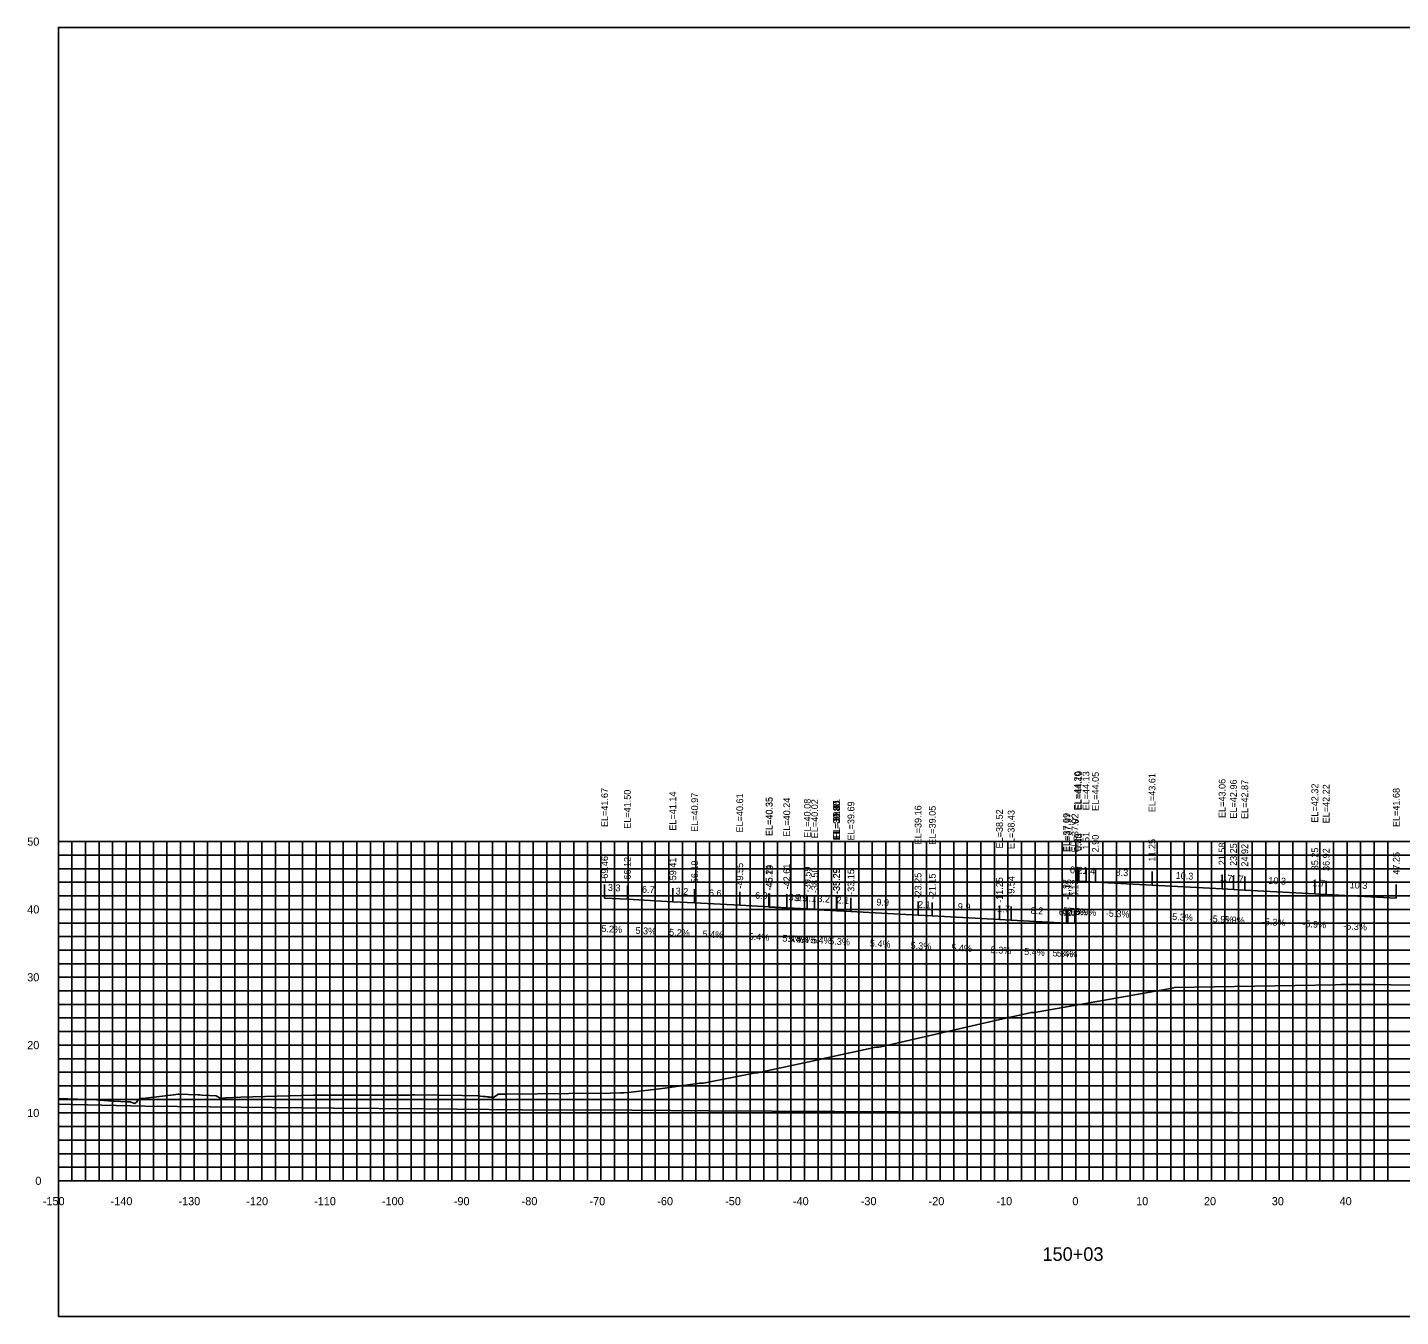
# Model space of a CAD drawing. Extents: x 1800880 to 1818864, y 245271 to 250560.
# Drawn here: x 1810955.8 to 1811158.2, y 248860.1 to 249050.1 of the extents above; entities that cross this region are included whole.
import ezdxf

# ---------------------------------------------------------------- set-up
doc = ezdxf.new("R2010")
doc.units = 0
for name, color, linetype in [('33', 7, 'Continuous'), ('ANNO-TXT', 7, 'Continuous'), ('AXIS', 7, 'Continuous'), ('CL-CNST', 7, 'Continuous'), ('DESIGN - DRAINAGE - Bridges', 7, 'Continuous'), ('Level 32', 7, 'Continuous'), ('Level 37', 7, 'Continuous'), ('Level 46', 7, 'Continuous'), ('Level 62', 7, 'Continuous'), ('SHT-BDR', 7, 'Continuous')]:
    doc.layers.add(name, color=color, linetype=linetype)

msp = doc.modelspace()

# ---------------------------------------------------------------- linework, layer by layer
at = {"layer": 'AXIS'}
msp.add_lwpolyline([(1811110.62, 248924.25), (1811110.79, 248924.24), (1811111.87, 248924.19), (1811113.26, 248924.1), (1811121.61, 248923.66), (1811131.94, 248923.12), (1811133.61, 248923.02), (1811135.28, 248922.92), (1811145.61, 248922.38), (1811147.28, 248922.28), (1811157.61, 248921.73)], dxfattribs=at)
at = {"layer": 'CL-CNST'}
msp.add_lwpolyline([(1810960.36, 248892.21), (1810965.97, 248891.99), (1810966.34, 248891.97), (1810968.47, 248891.82), (1810970.53, 248891.68), (1810970.65, 248891.68), (1810970.96, 248891.68), (1810971.04, 248891.68), (1810971.05, 248891.67), (1810971.63, 248891.48), (1810971.85, 248891.65), (1810972.12, 248892), (1810972.39, 248892.17), (1810972.42, 248892.18), (1810972.81, 248892.18), (1810977.35, 248892.73), (1810978.04, 248892.85), (1810978.12, 248892.85), (1810980.91, 248892.72), (1810981.21, 248892.71), (1810981.5, 248892.7), (1810982.62, 248892.64), (1810983.61, 248892.58), (1810984.2, 248892.23), (1810984.3, 248892.17), (1810984.42, 248892.2), (1810984.48, 248892.21), (1810984.6, 248892.23), (1810985.04, 248892.3), (1810985.06, 248892.3), (1810987.26, 248892.37), (1810997.91, 248892.66), (1810998.06, 248892.66), (1810998.08, 248892.66), (1810998.37, 248892.66), (1810999.22, 248892.66), (1811005.57, 248892.66), (1811009.51, 248892.69), (1811009.61, 248892.68), (1811009.69, 248892.68), (1811009.75, 248892.67), (1811009.81, 248892.67), (1811009.85, 248892.67), (1811009.89, 248892.67), (1811009.93, 248892.67), (1811009.96, 248892.66), (1811009.98, 248892.66), (1811010, 248892.66), (1811010.03, 248892.66), (1811010.04, 248892.66), (1811010.06, 248892.66), (1811012.06, 248892.68), (1811012.17, 248892.68), (1811012.41, 248892.71), (1811012.62, 248892.71), (1811012.89, 248892.71), (1811019.93, 248892.62), (1811022.24, 248892.59), (1811022.92, 248892.51), (1811023.31, 248892.47), (1811023.55, 248892.44), (1811023.71, 248892.43), (1811023.82, 248892.41), (1811023.91, 248892.4), (1811023.97, 248892.4), (1811024.03, 248892.39), (1811024.07, 248892.39), (1811024.11, 248892.38), (1811024.14, 248892.38), (1811024.16, 248892.38), (1811024.19, 248892.37), (1811024.21, 248892.37), (1811024.22, 248892.37), (1811024.24, 248892.37), (1811024.28, 248892.36), (1811024.3, 248892.36), (1811024.31, 248892.36), (1811024.32, 248892.36), (1811024.33, 248892.36), (1811024.34, 248892.36), (1811024.52, 248892.33), (1811025.13, 248892.79), (1811025.16, 248892.81), (1811025.16, 248892.81), (1811025.8, 248892.81), (1811026.34, 248892.83), (1811035.6, 248892.95), (1811041.72, 248893), (1811043.24, 248893.02), (1811043.34, 248893.02), (1811043.62, 248893.02), (1811043.75, 248893.02), (1811044.82, 248893.15), (1811049.36, 248893.69), (1811049.75, 248893.73), (1811054.95, 248894.45), (1811055.34, 248894.45), (1811055.47, 248894.45), (1811063.14, 248895.96), (1811063.45, 248895.96), (1811073.05, 248898.06), (1811073.4, 248898.14), (1811080.9, 248899.78), (1811081.21, 248899.77), (1811081.34, 248899.77), (1811081.62, 248899.82), (1811098.72, 248903.74), (1811103.81, 248904.88), (1811104.17, 248904.88), (1811104.29, 248904.88), (1811123.8, 248908.33), (1811124.8, 248908.51), (1811124.81, 248908.51), (1811124.89, 248908.53), (1811148.64, 248908.97), (1811149.49, 248908.98), (1811150.75, 248909.01), (1811152.59, 248908.99), (1811152.72, 248908.99), (1811153.05, 248908.99), (1811153.58, 248908.99), (1811154.54, 248908.98), (1811156.82, 248908.96), (1811162.8, 248908.92)], dxfattribs=at)
at = {"layer": 'DESIGN - DRAINAGE - Bridges'}
for p, q in [((1810960.3, 248930.06), (1810960.36, 248930.06)), ((1810960.36, 248880.06), (1810960.36, 248930.06)), ((1810960.3, 248920.06), (1810960.36, 248920.06)), ((1810960.3, 248910.06), (1810960.36, 248910.06)), ((1810960.3, 248900.06), (1810960.36, 248900.06)), ((1810960.3, 248890.06), (1810960.36, 248890.06)), ((1810960.3, 248880.06), (1810960.36, 248880.06)), ((1810960.36, 248880.06), (1811260.36, 248880.06)), ((1810960.36, 248880), (1810960.36, 248880.06)), ((1810970.36, 248880), (1810970.36, 248880.06)), ((1810980.36, 248880), (1810980.36, 248880.06)), ((1810990.36, 248880), (1810990.36, 248880.06)), ((1811000.36, 248880), (1811000.36, 248880.06)), ((1811010.36, 248880), (1811010.36, 248880.06)), ((1811020.36, 248880), (1811020.36, 248880.06)), ((1811030.36, 248880), (1811030.36, 248880.06)), ((1811040.36, 248880), (1811040.36, 248880.06)), ((1811050.36, 248880), (1811050.36, 248880.06)), ((1811060.36, 248880), (1811060.36, 248880.06)), ((1811070.36, 248880), (1811070.36, 248880.06)), ((1811080.36, 248880), (1811080.36, 248880.06)), ((1811090.36, 248880), (1811090.36, 248880.06)), ((1811100.36, 248880), (1811100.36, 248880.06)), ((1811110.36, 248880), (1811110.36, 248880.06)), ((1811120.36, 248880), (1811120.36, 248880.06)), ((1811130.36, 248880), (1811130.36, 248880.06)), ((1811140.36, 248880), (1811140.36, 248880.06)), ((1811150.36, 248880), (1811150.36, 248880.06))]:
    msp.add_line(p, q, dxfattribs=at)
at = {"layer": 'Level 37'}
for p, q in [((1811110.62, 248924.25), (1811110.62, 248926.25)), ((1811110.79, 248924.24), (1811110.79, 248926.24)), ((1811111.87, 248924.19), (1811111.87, 248926.19)), ((1811113.26, 248924.1), (1811113.26, 248926.1)), ((1811121.61, 248923.66), (1811121.61, 248925.66)), ((1811131.94, 248923.12), (1811131.94, 248925.12)), ((1811133.61, 248923.02), (1811133.61, 248925.02)), ((1811135.28, 248922.92), (1811135.28, 248924.92)), ((1811040.9, 248921.73), (1811040.9, 248923.73)), ((1811044.25, 248921.55), (1811044.25, 248923.55)), ((1811050.95, 248921.2), (1811050.95, 248923.2)), ((1811054.17, 248921.03), (1811054.17, 248923.03)), ((1811060.82, 248920.67), (1811060.82, 248922.67)), ((1811145.61, 248922.38), (1811145.61, 248924.38)), ((1811147.28, 248922.28), (1811147.28, 248924.28)), ((1811157.61, 248921.73), (1811157.61, 248923.73)), ((1811065.13, 248920.4), (1811065.13, 248922.4)), ((1811065.18, 248920.4), (1811065.18, 248922.4)), ((1811067.75, 248920.3), (1811067.75, 248922.3)), ((1811070.78, 248920.14), (1811070.78, 248922.14)), ((1811071.86, 248920.08), (1811071.86, 248922.08)), ((1811075.07, 248919.91), (1811075.07, 248921.91)), ((1811075.07, 248919.87), (1811075.07, 248921.87)), ((1811075.11, 248919.86), (1811075.11, 248921.86)), ((1811077.21, 248919.75), (1811077.21, 248921.75)), ((1811087.11, 248919.22), (1811087.11, 248921.22)), ((1811089.21, 248919.1), (1811089.21, 248921.1)), ((1811099.11, 248918.57), (1811099.11, 248920.57)), ((1811100.83, 248918.48), (1811100.83, 248920.48)), ((1811108.99, 248918.04), (1811108.99, 248920.04)), ((1811109.21, 248918.03), (1811109.21, 248920.03)), ((1811110.24, 248917.98), (1811110.24, 248919.98))]:
    msp.add_line(p, q, dxfattribs=at)
msp.add_lwpolyline([(1810960.36, 248860.06), (1811260.36, 248860.06), (1811260.36, 249050.06), (1810960.36, 249050.06)], close=True, dxfattribs=at)
at = {"layer": 'Level 46'}
for p, q in [((1810960.36, 248930.06), (1811260.36, 248930.06)), ((1810960.36, 248880.06), (1810960.36, 248930.06)), ((1810962.36, 248880.06), (1810962.36, 248930.06)), ((1810964.36, 248880.06), (1810964.36, 248930.06)), ((1810966.36, 248880.06), (1810966.36, 248930.06)), ((1810968.36, 248880.06), (1810968.36, 248930.06)), ((1810970.36, 248880.06), (1810970.36, 248930.06)), ((1810972.36, 248880.06), (1810972.36, 248930.06)), ((1810974.36, 248880.06), (1810974.36, 248930.06)), ((1810976.36, 248880.06), (1810976.36, 248930.06)), ((1810978.36, 248880.06), (1810978.36, 248930.06)), ((1810980.36, 248880.06), (1810980.36, 248930.06)), ((1810982.36, 248880.06), (1810982.36, 248930.06)), ((1810984.36, 248880.06), (1810984.36, 248930.06)), ((1810986.36, 248880.06), (1810986.36, 248930.06)), ((1810988.36, 248880.06), (1810988.36, 248930.06)), ((1810990.36, 248880.06), (1810990.36, 248930.06)), ((1810992.36, 248880.06), (1810992.36, 248930.06)), ((1810994.36, 248880.06), (1810994.36, 248930.06)), ((1810996.36, 248880.06), (1810996.36, 248930.06)), ((1810998.36, 248880.06), (1810998.36, 248930.06)), ((1811000.36, 248880.06), (1811000.36, 248930.06)), ((1811002.36, 248880.06), (1811002.36, 248930.06)), ((1811004.36, 248880.06), (1811004.36, 248930.06)), ((1811006.36, 248880.06), (1811006.36, 248930.06)), ((1811008.36, 248880.06), (1811008.36, 248930.06)), ((1811010.36, 248880.06), (1811010.36, 248930.06)), ((1811012.36, 248880.06), (1811012.36, 248930.06)), ((1811014.36, 248880.06), (1811014.36, 248930.06)), ((1811016.36, 248880.06), (1811016.36, 248930.06)), ((1811018.36, 248880.06), (1811018.36, 248930.06)), ((1811020.36, 248880.06), (1811020.36, 248930.06)), ((1811022.36, 248880.06), (1811022.36, 248930.06)), ((1811024.36, 248880.06), (1811024.36, 248930.06)), ((1811026.36, 248880.06), (1811026.36, 248930.06)), ((1811028.36, 248880.06), (1811028.36, 248930.06)), ((1811030.36, 248880.06), (1811030.36, 248930.06)), ((1811032.36, 248880.06), (1811032.36, 248930.06)), ((1811034.36, 248880.06), (1811034.36, 248930.06)), ((1811036.36, 248880.06), (1811036.36, 248930.06)), ((1811038.36, 248880.06), (1811038.36, 248930.06)), ((1811040.36, 248880.06), (1811040.36, 248930.06)), ((1811042.36, 248880.06), (1811042.36, 248930.06)), ((1811044.36, 248880.06), (1811044.36, 248930.06)), ((1811046.36, 248880.06), (1811046.36, 248930.06)), ((1811048.36, 248880.06), (1811048.36, 248930.06)), ((1811050.36, 248880.06), (1811050.36, 248930.06)), ((1811052.36, 248880.06), (1811052.36, 248930.06)), ((1811054.36, 248880.06), (1811054.36, 248930.06)), ((1811056.36, 248880.06), (1811056.36, 248930.06)), ((1811058.36, 248880.06), (1811058.36, 248930.06)), ((1811060.36, 248880.06), (1811060.36, 248930.06)), ((1811062.36, 248880.06), (1811062.36, 248930.06)), ((1811064.36, 248880.06), (1811064.36, 248930.06)), ((1811066.36, 248880.06), (1811066.36, 248930.06)), ((1811068.36, 248880.06), (1811068.36, 248930.06)), ((1811070.36, 248880.06), (1811070.36, 248930.06)), ((1811072.36, 248880.06), (1811072.36, 248930.06)), ((1811074.36, 248880.06), (1811074.36, 248930.06)), ((1811076.36, 248880.06), (1811076.36, 248930.06)), ((1811078.36, 248880.06), (1811078.36, 248930.06)), ((1811080.36, 248880.06), (1811080.36, 248930.06)), ((1811082.36, 248880.06), (1811082.36, 248930.06)), ((1811084.36, 248880.06), (1811084.36, 248930.06)), ((1811086.36, 248880.06), (1811086.36, 248930.06)), ((1811088.36, 248880.06), (1811088.36, 248930.06)), ((1811090.36, 248880.06), (1811090.36, 248930.06)), ((1811092.36, 248880.06), (1811092.36, 248930.06)), ((1811094.36, 248880.06), (1811094.36, 248930.06)), ((1811096.36, 248880.06), (1811096.36, 248930.06)), ((1811098.36, 248880.06), (1811098.36, 248930.06)), ((1811100.36, 248880.06), (1811100.36, 248930.06)), ((1811102.36, 248880.06), (1811102.36, 248930.06)), ((1811104.36, 248880.06), (1811104.36, 248930.06)), ((1811106.36, 248880.06), (1811106.36, 248930.06)), ((1811108.36, 248880.06), (1811108.36, 248930.06)), ((1811110.36, 248880.06), (1811110.36, 248930.06)), ((1811112.36, 248880.06), (1811112.36, 248930.06)), ((1811114.36, 248880.06), (1811114.36, 248930.06)), ((1811116.36, 248880.06), (1811116.36, 248930.06)), ((1811118.36, 248880.06), (1811118.36, 248930.06)), ((1811120.36, 248880.06), (1811120.36, 248930.06)), ((1811122.36, 248880.06), (1811122.36, 248930.06)), ((1811124.36, 248880.06), (1811124.36, 248930.06)), ((1811126.36, 248880.06), (1811126.36, 248930.06)), ((1811128.36, 248880.06), (1811128.36, 248930.06)), ((1811130.36, 248880.06), (1811130.36, 248930.06)), ((1811132.36, 248880.06), (1811132.36, 248930.06)), ((1811134.36, 248880.06), (1811134.36, 248930.06)), ((1811136.36, 248880.06), (1811136.36, 248930.06)), ((1811138.36, 248880.06), (1811138.36, 248930.06)), ((1811140.36, 248880.06), (1811140.36, 248930.06)), ((1811142.36, 248880.06), (1811142.36, 248930.06)), ((1811144.36, 248880.06), (1811144.36, 248930.06)), ((1811146.36, 248880.06), (1811146.36, 248930.06)), ((1811148.36, 248880.06), (1811148.36, 248930.06)), ((1811150.36, 248880.06), (1811150.36, 248930.06)), ((1811152.36, 248880.06), (1811152.36, 248930.06)), ((1811154.36, 248880.06), (1811154.36, 248930.06)), ((1811156.36, 248880.06), (1811156.36, 248930.06)), ((1810960.36, 248928.06), (1811260.36, 248928.06)), ((1810960.36, 248926.06), (1811260.36, 248926.06)), ((1810960.36, 248924.06), (1811260.36, 248924.06)), ((1810960.36, 248922.06), (1811260.36, 248922.06)), ((1810960.36, 248920.06), (1811260.36, 248920.06)), ((1810960.36, 248918.06), (1811260.36, 248918.06)), ((1810960.36, 248916.06), (1811260.36, 248916.06)), ((1810960.36, 248914.06), (1811260.36, 248914.06)), ((1810960.36, 248912.06), (1811260.36, 248912.06)), ((1810960.36, 248910.06), (1811260.36, 248910.06)), ((1810960.36, 248908.06), (1811260.36, 248908.06)), ((1810960.36, 248906.06), (1811260.36, 248906.06)), ((1810960.36, 248904.06), (1811260.36, 248904.06)), ((1810960.36, 248902.06), (1811260.36, 248902.06)), ((1810960.36, 248900.06), (1811260.36, 248900.06)), ((1810960.36, 248898.06), (1811260.36, 248898.06)), ((1810960.36, 248896.06), (1811260.36, 248896.06)), ((1810960.36, 248894.06), (1811260.36, 248894.06)), ((1810960.36, 248892.06), (1811260.36, 248892.06)), ((1810960.36, 248890.06), (1811260.36, 248890.06)), ((1810960.36, 248888.06), (1811260.36, 248888.06)), ((1810960.36, 248886.06), (1811260.36, 248886.06)), ((1810960.36, 248884.06), (1811260.36, 248884.06)), ((1810960.36, 248882.06), (1811260.36, 248882.06)), ((1810960.36, 248880.06), (1811260.36, 248880.06))]:
    msp.add_line(p, q, dxfattribs=at)
at = {"layer": 'Level 62'}
for points in [[(1811040.9, 248921.73), (1811044.25, 248921.55), (1811050.95, 248921.2), (1811054.17, 248921.03), (1811060.82, 248920.67), (1811067.75, 248920.3), (1811070.78, 248920.14), (1811071.86, 248920.08), (1811075.07, 248919.91)], [(1811065.13, 248920.4), (1811065.18, 248920.4), (1811075.07, 248919.87), (1811075.11, 248919.86), (1811077.21, 248919.75), (1811087.11, 248919.22), (1811089.21, 248919.1), (1811099.11, 248918.57), (1811100.83, 248918.48), (1811108.99, 248918.04), (1811109.21, 248918.03), (1811110.24, 248917.98)], [(1810960.36, 248891.34), (1810973.14, 248891.06), (1810982.72, 248890.98), (1811000.9, 248890.75), (1811014.32, 248890.67), (1811028.65, 248890.53), (1811044.92, 248890.45), (1811056.41, 248890.36), (1811074.85, 248890.3), (1811084.16, 248890.22), (1811104.33, 248890.18), (1811111.92, 248890.13), (1811133.48, 248890.13), (1811139.67, 248890.09), (1811162.4, 248890.12), (1811167.43, 248890.09), (1811191.12, 248890.16), (1811195.18, 248890.15), (1811219.71, 248890.27), (1811222.94, 248890.27), (1811248.18, 248890.41), (1811250.69, 248890.37), (1811260.36, 248890.42)]]:
    msp.add_lwpolyline(points, dxfattribs=at)

# ---------------------------------------------------------------- texts
for s, p in [('-150', (1810958.06, 248876.46)), ('-140', (1810968.06, 248876.46)), ('-130', (1810978.06, 248876.46)), ('-120', (1810988.06, 248876.46)), ('-110', (1810998.06, 248876.46)), ('-100', (1811008.06, 248876.46)), ('-90', (1811018.66, 248876.46)), ('-80', (1811028.66, 248876.46)), ('-70', (1811038.66, 248876.46)), ('-60', (1811048.66, 248876.46)), ('-50', (1811058.66, 248876.46)), ('-40', (1811068.66, 248876.46)), ('-30', (1811078.66, 248876.46)), ('-20', (1811088.66, 248876.46)), ('-10', (1811098.66, 248876.46)), ('0', (1811109.86, 248876.46)), ('10', (1811119.26, 248876.46)), ('20', (1811129.26, 248876.46)), ('30', (1811139.26, 248876.46)), ('40', (1811149.26, 248876.46))]:
    msp.add_text(s, height=1.2).set_placement(p)
at = {"layer": '33'}
for s, p in [('50', (1810955.76, 248929.46)), ('40', (1810955.76, 248919.46)), ('30', (1810955.76, 248909.46)), ('20', (1810955.76, 248899.46)), ('10', (1810955.76, 248889.46)), ('0', (1810956.96, 248879.46))]:
    msp.add_text(s, height=1.2, dxfattribs=at).set_placement(p)
at = {"layer": 'ANNO-TXT'}
for s, rotation, p in [('0.2', 356.6368, (1811109.49, 248925.42)), ('1.1', 356.9763, (1811110.23, 248925.37)), ('1.4', 356.6368, (1811111.35, 248925.32)), ('8.3', 356.9763, (1811116.21, 248925.05)), ('10.3', 356.9763, (1811125.06, 248924.58)), ('1.7', 356.6368, (1811131.56, 248924.24)), ('1.7', 356.6368, (1811133.23, 248924.14)), ('10.3', 356.9763, (1811138.73, 248923.84)), ('3.3', 357.0115, (1811041.35, 248922.81)), ('6.7', 356.9474, (1811046.38, 248922.54)), ('3.2', 357.0007, (1811051.34, 248922.28)), ('6.6', 356.9216, (1811056.25, 248922.02)), ('6.9', 356.9216, (1811063.06, 248921.65)), ('1.7', 356.6368, (1811145.23, 248923.5)), ('10.3', 356.9763, (1811150.73, 248923.2)), ('3.0', 356.9367, (1811068, 248921.39)), ('9.9', 356.9238, (1811068.9, 248921.3)), ('1.1', 356.9367, (1811070.22, 248921.27)), ('3.2', 356.9367, (1811072.24, 248921.16)), ('2.1', 356.9536, (1811075.07, 248920.96)), ('9.9', 356.9238, (1811080.94, 248920.65)), ('2.1', 356.9536, (1811087.07, 248920.32)), ('9.9', 356.9238, (1811092.94, 248920.01)), ('1.7', 356.9536, (1811098.75, 248919.69)), ('8.2', 356.9238, (1811103.69, 248919.43)), ('0.2', 356.9536, (1811107.87, 248919.2)), ('-5.9%', 356.6368, (1811108.01, 248919.4)), ('1.0', 356.9238, (1811108.46, 248919.17)), ('-5.3%', 356.9763, (1811108.66, 248919.35)), ('-5.9%', 356.6368, (1811109.87, 248919.3)), ('-5.3%', 356.9763, (1811114.77, 248919.02)), ('-5.3%', 356.9763, (1811124.11, 248918.53)), ('-5.9%', 356.6368, (1811130.08, 248918.22)), ('-5.9%', 356.6368, (1811131.75, 248918.12)), ('-5.3%', 356.9763, (1811137.78, 248917.78)), ('5.2%', 357.0115, (1811040.4, 248916.75)), ('5.3%', 356.9474, (1811045.42, 248916.48)), ('5.2%', 357.0007, (1811050.39, 248916.22)), ('5.4%', 356.9216, (1811055.31, 248915.96)), ('5.4%', 356.9216, (1811062.11, 248915.59)), ('-5.9%', 356.6368, (1811143.75, 248917.48)), ('-5.3%', 356.9763, (1811149.78, 248917.14)), ('5.4%', 356.9367, (1811067.09, 248915.33)), ('5.4%', 356.9238, (1811067.95, 248915.25)), ('5.4%', 356.9367, (1811069.14, 248915.22)), ('5.4%', 356.9367, (1811071.29, 248915.1)), ('5.3%', 356.9536, (1811073.99, 248914.91)), ('5.4%', 356.9238, (1811079.98, 248914.59)), ('5.3%', 356.9536, (1811085.99, 248914.27)), ('5.4%', 356.9238, (1811091.98, 248913.95)), ('5.3%', 356.9536, (1811097.79, 248913.64)), ('5.4%', 356.9238, (1811102.73, 248913.37)), ('5.3%', 356.9536, (1811106.92, 248913.15)), ('5.4%', 356.9238, (1811107.54, 248913.11))]:
    msp.add_text(s, height=1, rotation=rotation, dxfattribs=at).set_placement(p)
at = {"layer": 'DESIGN - DRAINAGE - Bridges'}
for s, height, p in [('>', 1.5, (1811109.75, 248932.31)), ('-', 0.0001, (1810960.36, 248880.06))]:
    msp.add_text(s, height=height, dxfattribs=at).set_placement(p)
at = {"layer": 'Level 32'}
msp.add_text('150+03', height=2, dxfattribs=at).set_placement((1811105.45, 248868.26))
at = {"layer": 'SHT-BDR'}
for s, p in [('EL=44.20', (1811111.12, 248934.65)), ('EL=44.19', (1811111.29, 248934.72)), ('EL=44.13', (1811112.37, 248934.66)), ('EL=44.05', (1811113.76, 248934.58)), ('EL=43.61', (1811122.11, 248934.39)), ('EL=43.06', (1811132.44, 248933.54)), ('EL=42.96', (1811134.11, 248933.45)), ('EL=42.87', (1811135.78, 248933.39)), ('EL=41.67', (1811041.4, 248932.2)), ('EL=41.50', (1811044.75, 248931.95)), ('EL=41.14', (1811051.45, 248931.67)), ('EL=40.97', (1811054.67, 248931.5)), ('EL=40.61', (1811061.32, 248931.4)), ('EL=42.32', (1811146.11, 248932.85)), ('EL=42.22', (1811147.78, 248932.75)), ('EL=41.68', (1811158.11, 248932.2)), ('EL=40.35', (1811065.63, 248930.88)), ('EL=40.35', (1811065.68, 248930.87)), ('EL=40.24', (1811068.25, 248930.77)), ('EL=40.08', (1811071.28, 248930.61)), ('EL=40.02', (1811072.36, 248930.55)), ('EL=39.81', (1811075.57, 248930.59)), ('EL=39.85', (1811075.57, 248930.38)), ('EL=39.80', (1811075.61, 248930.25)), ('EL=39.69', (1811077.71, 248930.22)), ('EL=39.16', (1811087.61, 248929.64)), ('EL=39.05', (1811089.71, 248929.58)), ('EL=38.52', (1811099.61, 248929.05)), ('EL=38.43', (1811101.33, 248928.95)), ('EL=37.99', (1811109.49, 248928.52)), ('EL=37.97', (1811109.71, 248928.5)), ('EL=37.92', (1811110.74, 248928.45)), ('0.26', (1811111.12, 248928.65)), ('0.43', (1811111.29, 248928.68)), ('1.51', (1811112.37, 248928.88)), ('2.90', (1811113.76, 248928.47)), ('11.25', (1811122.11, 248927.11)), ('21.58', (1811132.44, 248926.57)), ('23.25', (1811134.11, 248926.47)), ('24.92', (1811135.78, 248926.37)), ('35.25', (1811146.11, 248925.83)), ('36.92', (1811147.78, 248925.73)), ('-69.46', (1811041.4, 248924.14)), ('-66.12', (1811044.75, 248924.01)), ('-59.41', (1811051.45, 248923.91)), ('-56.19', (1811054.67, 248923.49)), ('-49.55', (1811061.32, 248923.13)), ('-42.61', (1811068.25, 248923.01)), ('47.25', (1811158.11, 248925.18)), ('-45.24', (1811065.63, 248922.86)), ('-45.19', (1811065.68, 248922.86)), ('-39.59', (1811071.28, 248922.59)), ('-38.50', (1811072.36, 248922.46)), ('-35.29', (1811075.57, 248922.36)), ('-35.29', (1811075.57, 248922.33)), ('-35.25', (1811075.61, 248922.32)), ('-33.15', (1811077.71, 248922.21)), ('-23.25', (1811087.61, 248921.67)), ('-21.15', (1811089.71, 248921.56)), ('-11.25', (1811099.61, 248921.03)), ('-9.54', (1811101.33, 248921.93)), ('-1.37', (1811109.49, 248921.49)), ('-1.15', (1811109.71, 248921.48)), ('-0.13', (1811110.74, 248921.42))]:
    msp.add_text(s, height=1, rotation=90, dxfattribs=at).set_placement(p)

doc.saveas('drawing.dxf')
